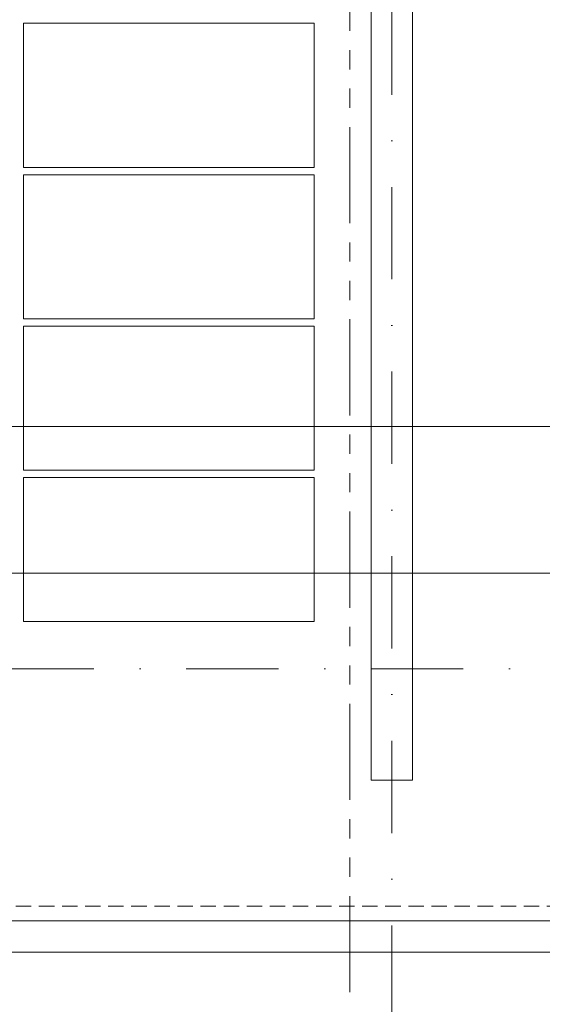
# Model space of a CAD drawing. Header units: millimetres. Extents: x -725694 to 5289369, y -1488057 to 2187451.
# Tile 608 of 656: x 413015 to 415171, y 148615 to 152680. Entities that reach past the tile are written whole.
import ezdxf

# ---------------------------------------------------------------- set-up
doc = ezdxf.new("R2010")
doc.units = ezdxf.units.MM
for name, pattern in [('CENTERX2', [101.6, 63.5, -12.7, 12.7, -12.7]), ('DASHDOT', [25.4, 12.7, -6.35, 0, -6.35]), ('DASHED', [19.05, 12.7, -6.35]), ('HIDDEN', [9.525, 6.35, -3.175]), ('PHANTOM2', [31.75, 15.875, -3.175, 3.175, -3.175, 3.175, -3.175])]:
    doc.linetypes.add(name, pattern=pattern)
doc.layers.get('Defpoints').update_dxf_attribs({"color": 8})
for name, color, linetype, lineweight in [('A99_FVE', 30, 'Continuous', 5), ('A99_N_kce-pod', 7, 'DASHED', 20), ('A99_N_koty-200', 5, 'Continuous', 5), ('A99_N_koty-200 @ 1', 5, 'Continuous', 5), ('A99_N_koty-200 @ 10', 5, 'Continuous', 5), ('A99_N_koty-200 @ 100', 5, 'Continuous', 5), ('A99_N_koty-200 @ 200', 5, 'Continuous', 5), ('A99_N_koty-200 @ 250 (1)', 5, 'Continuous', 5), ('A99_N_koty-200 @ 250 (2)', 5, 'Continuous', 5), ('A99_N_koty-200 @ 400', 5, 'Continuous', 5), ('A99_S_kce-demolice', 30, 'Continuous', 20), ('A99_S_kce-pohl', 7, 'Continuous', 5), ('A99_S_osy', 1, 'CENTERX2', 5)]:
    doc.layers.add(name, color=color, linetype=linetype, lineweight=lineweight)
doc.styles.add('A99_kota', font='isocpeur.ttf', dxfattribs={"height": 2})
doc.dimstyles.new('A99_kota_200 new', dxfattribs={"dimscale": 200, "dimtxt": 2, "dimasz": 1.2, "dimexe": 0.5, "dimexo": 1.5, "dimgap": 0.3, "dimtad": 1, "dimdec": 0, "dimzin": 3, "dimdsep": 46, "dimtxsty": 'A99_kota', "dimblk": 'ARCHTICK', "dimcen": 2.5, "dimazin": 2, "dimtfac": 0.75, "dimtdec": 0, "dimtmove": 2, "dimatfit": 0, "dimfxl": 0, "dimtolj": 1, "dimtzin": 0, "dimlwd": 5, "dimlwe": 5, "dimarcsym": 0})

# ---------------------------------------------------------------- blocks, each defined once
blk = doc.blocks.new('_ArchTick')
at = {"color": 0, "linetype": 'ByBlock', "const_width": 0.15}
blk.add_lwpolyline([(-0.5, -0.5), (0.5, 0.5)], dxfattribs=at)
blk = doc.blocks.new('*D4688')
at = {"layer": 'A99_N_koty-200', "color": 0, "linetype": 'Continuous', "lineweight": 5, "ltscale": 10, "transparency": 16777216}
for p, q in [((414550, 146925), (414550, 146475)), ((420550, 146925), (420550, 146475)), ((420550, 146525), (414550, 146525))]:
    blk.add_line(p, q, dxfattribs=at)
at = {"layer": 'Defpoints', "color": 0, "linetype": 'Continuous', "lineweight": 0, "ltscale": 10, "transparency": 16777216}
for p in [(414550, 149400), (420550, 149400), (414550, 146525)]:
    blk.add_point(p, dxfattribs=at)
at = {"layer": 'A99_N_koty-200', "color": 0, "linetype": 'Continuous', "lineweight": 5, "ltscale": 10, "transparency": 16777216, "xscale": 120, "yscale": 120, "zscale": 120, "rotation": 180}
blk.add_blockref('_ArchTick', (414550, 146525), dxfattribs=at)
at = {"layer": 'A99_N_koty-200', "color": 0, "linetype": 'Continuous', "lineweight": 5, "ltscale": 10, "transparency": 16777216, "xscale": 120, "yscale": 120, "zscale": 120}
blk.add_blockref('_ArchTick', (420550, 146525), dxfattribs=at)
at = {"layer": 'A99_N_koty-200', "color": 0, "linetype": 'Continuous', "ltscale": 10, "transparency": 16777216, "insert": (417550, 146655), "char_height": 200, "attachment_point": 5, "style": 'A99_kota'}
blk.add_mtext('\\A1;6000', dxfattribs=at)
blk = doc.blocks.new('*D4689')
at = {"layer": 'A99_N_koty-200', "color": 0, "linetype": 'Continuous', "lineweight": 5, "ltscale": 10, "transparency": 16777216}
for p, q in [((414550, 147325), (414550, 146425)), ((420550, 147325), (420550, 146425)), ((420550, 146525), (414550, 146525))]:
    blk.add_line(p, q, dxfattribs=at)
at = {"layer": 'Defpoints', "color": 0, "linetype": 'Continuous', "lineweight": 0, "ltscale": 10, "transparency": 16777216}
for p in [(414550, 149400), (420550, 149400), (414550, 146525)]:
    blk.add_point(p, dxfattribs=at)
at = {"layer": 'A99_N_koty-200', "color": 0, "linetype": 'Continuous', "lineweight": 5, "ltscale": 10, "transparency": 16777216, "xscale": 240, "yscale": 240, "zscale": 240, "rotation": 180}
blk.add_blockref('_ArchTick', (414550, 146525), dxfattribs=at)
at = {"layer": 'A99_N_koty-200', "color": 0, "linetype": 'Continuous', "lineweight": 5, "ltscale": 10, "transparency": 16777216, "xscale": 240, "yscale": 240, "zscale": 240}
blk.add_blockref('_ArchTick', (420550, 146525), dxfattribs=at)
at = {"layer": 'A99_N_koty-200', "color": 0, "linetype": 'Continuous', "ltscale": 10, "transparency": 16777216, "insert": (417550, 146785), "char_height": 400, "attachment_point": 5, "style": 'A99_kota'}
blk.add_mtext('\\A1;6000', dxfattribs=at)
blk = doc.blocks.new('*D4690')
at = {"layer": 'A99_N_koty-200', "color": 0, "linetype": 'Continuous', "lineweight": 5, "ltscale": 10, "transparency": 16777216}
for p, q in [((414550, 146529), (414550, 146524.5)), ((420550, 146525), (414550, 146525)), ((420550, 146529), (420550, 146524.5))]:
    blk.add_line(p, q, dxfattribs=at)
at = {"layer": 'Defpoints', "color": 0, "linetype": 'Continuous', "lineweight": 0, "ltscale": 10, "transparency": 16777216}
for p in [(414550, 149400), (420550, 149400), (414550, 146525)]:
    blk.add_point(p, dxfattribs=at)
at = {"layer": 'A99_N_koty-200', "color": 0, "linetype": 'Continuous', "lineweight": 5, "ltscale": 10, "transparency": 16777216, "xscale": 1.2, "yscale": 1.2, "zscale": 1.2, "rotation": 180}
blk.add_blockref('_ArchTick', (414550, 146525), dxfattribs=at)
at = {"layer": 'A99_N_koty-200', "color": 0, "linetype": 'Continuous', "lineweight": 5, "ltscale": 10, "transparency": 16777216, "xscale": 1.2, "yscale": 1.2, "zscale": 1.2}
blk.add_blockref('_ArchTick', (420550, 146525), dxfattribs=at)
at = {"layer": 'A99_N_koty-200', "color": 0, "linetype": 'Continuous', "ltscale": 10, "transparency": 16777216, "insert": (417550, 146526.3), "char_height": 2, "attachment_point": 5, "style": 'A99_kota'}
blk.add_mtext('\\A1;6000', dxfattribs=at)
blk = doc.blocks.new('*D4691')
at = {"layer": 'A99_N_koty-200', "color": 0, "linetype": 'Continuous', "lineweight": 5, "ltscale": 10, "transparency": 16777216}
for p, q in [((414550, 148125), (414550, 146325)), ((420550, 148125), (420550, 146325)), ((420550, 146525), (414550, 146525))]:
    blk.add_line(p, q, dxfattribs=at)
at = {"layer": 'Defpoints', "color": 0, "linetype": 'Continuous', "lineweight": 0, "ltscale": 10, "transparency": 16777216}
for p in [(414550, 149400), (420550, 149400), (414550, 146525)]:
    blk.add_point(p, dxfattribs=at)
at = {"layer": 'A99_N_koty-200', "color": 0, "linetype": 'Continuous', "lineweight": 5, "ltscale": 10, "transparency": 16777216, "xscale": 480, "yscale": 480, "zscale": 480, "rotation": 180}
blk.add_blockref('_ArchTick', (414550, 146525), dxfattribs=at)
at = {"layer": 'A99_N_koty-200', "color": 0, "linetype": 'Continuous', "lineweight": 5, "ltscale": 10, "transparency": 16777216, "xscale": 480, "yscale": 480, "zscale": 480}
blk.add_blockref('_ArchTick', (420550, 146525), dxfattribs=at)
at = {"layer": 'A99_N_koty-200', "color": 0, "linetype": 'Continuous', "ltscale": 10, "transparency": 16777216, "insert": (417550, 147045), "char_height": 800, "attachment_point": 5, "style": 'A99_kota'}
blk.add_mtext('\\A1;6000', dxfattribs=at)
blk = doc.blocks.new('*D4692')
at = {"layer": 'A99_N_koty-200', "color": 0, "linetype": 'Continuous', "lineweight": 5, "ltscale": 10, "transparency": 16777216}
for p, q in [((414550, 146565), (414550, 146520)), ((420550, 146565), (420550, 146520)), ((420550, 146525), (414550, 146525))]:
    blk.add_line(p, q, dxfattribs=at)
at = {"layer": 'Defpoints', "color": 0, "linetype": 'Continuous', "lineweight": 0, "ltscale": 10, "transparency": 16777216}
for p in [(414550, 149400), (420550, 149400), (414550, 146525)]:
    blk.add_point(p, dxfattribs=at)
at = {"layer": 'A99_N_koty-200', "color": 0, "linetype": 'Continuous', "lineweight": 5, "ltscale": 10, "transparency": 16777216, "xscale": 12, "yscale": 12, "zscale": 12, "rotation": 180}
blk.add_blockref('_ArchTick', (414550, 146525), dxfattribs=at)
at = {"layer": 'A99_N_koty-200', "color": 0, "linetype": 'Continuous', "lineweight": 5, "ltscale": 10, "transparency": 16777216, "xscale": 12, "yscale": 12, "zscale": 12}
blk.add_blockref('_ArchTick', (420550, 146525), dxfattribs=at)
at = {"layer": 'A99_N_koty-200', "color": 0, "linetype": 'Continuous', "ltscale": 10, "transparency": 16777216, "insert": (417550, 146538), "char_height": 20, "attachment_point": 5, "style": 'A99_kota'}
blk.add_mtext('\\A1;6000', dxfattribs=at)
blk = doc.blocks.new('*D4693')
at = {"layer": 'A99_N_koty-200', "color": 0, "linetype": 'Continuous', "lineweight": 5, "ltscale": 10, "transparency": 16777216}
for p, q in [((414550, 147525), (414550, 146400)), ((420550, 147525), (420550, 146400)), ((420550, 146525), (414550, 146525))]:
    blk.add_line(p, q, dxfattribs=at)
at = {"layer": 'Defpoints', "color": 0, "linetype": 'Continuous', "lineweight": 0, "ltscale": 10, "transparency": 16777216}
for p in [(414550, 149400), (420550, 149400), (414550, 146525)]:
    blk.add_point(p, dxfattribs=at)
at = {"layer": 'A99_N_koty-200', "color": 0, "linetype": 'Continuous', "lineweight": 5, "ltscale": 10, "transparency": 16777216, "xscale": 300, "yscale": 300, "zscale": 300, "rotation": 180}
blk.add_blockref('_ArchTick', (414550, 146525), dxfattribs=at)
at = {"layer": 'A99_N_koty-200', "color": 0, "linetype": 'Continuous', "lineweight": 5, "ltscale": 10, "transparency": 16777216, "xscale": 300, "yscale": 300, "zscale": 300}
blk.add_blockref('_ArchTick', (420550, 146525), dxfattribs=at)
at = {"layer": 'A99_N_koty-200', "color": 0, "linetype": 'Continuous', "ltscale": 10, "transparency": 16777216, "insert": (417550, 146850), "char_height": 500, "attachment_point": 5, "style": 'A99_kota'}
blk.add_mtext('\\A1;6000', dxfattribs=at)
blk = doc.blocks.new('*D4694')
at = {"layer": 'A99_N_koty-200', "color": 0, "linetype": 'Continuous', "lineweight": 5, "ltscale": 10, "transparency": 16777216}
for p, q in [((414550, 147525), (414550, 146400)), ((420550, 147525), (420550, 146400)), ((420550, 146525), (414550, 146525))]:
    blk.add_line(p, q, dxfattribs=at)
at = {"layer": 'Defpoints', "color": 0, "linetype": 'Continuous', "lineweight": 0, "ltscale": 10, "transparency": 16777216}
for p in [(414550, 149400), (420550, 149400), (414550, 146525)]:
    blk.add_point(p, dxfattribs=at)
at = {"layer": 'A99_N_koty-200', "color": 0, "linetype": 'Continuous', "lineweight": 5, "ltscale": 10, "transparency": 16777216, "xscale": 300, "yscale": 300, "zscale": 300, "rotation": 180}
blk.add_blockref('_ArchTick', (414550, 146525), dxfattribs=at)
at = {"layer": 'A99_N_koty-200', "color": 0, "linetype": 'Continuous', "lineweight": 5, "ltscale": 10, "transparency": 16777216, "xscale": 300, "yscale": 300, "zscale": 300}
blk.add_blockref('_ArchTick', (420550, 146525), dxfattribs=at)
at = {"layer": 'A99_N_koty-200', "color": 0, "linetype": 'Continuous', "ltscale": 10, "transparency": 16777216, "insert": (417550, 146850), "char_height": 500, "attachment_point": 5, "style": 'A99_kota'}
blk.add_mtext('\\A1;6000', dxfattribs=at)
blk = doc.blocks.new('*D4696')
at = {"layer": 'A99_N_koty-200', "color": 0, "linetype": 'Continuous', "lineweight": 5, "ltscale": 10, "transparency": 16777216}
for p, q in [((402550, 146925), (402550, 146475)), ((414550, 146925), (414550, 146475)), ((414550, 146525), (402550, 146525))]:
    blk.add_line(p, q, dxfattribs=at)
at = {"layer": 'Defpoints', "color": 0, "linetype": 'Continuous', "lineweight": 0, "ltscale": 10, "transparency": 16777216}
for p in [(402550, 149400), (414550, 149400), (402550, 146525)]:
    blk.add_point(p, dxfattribs=at)
at = {"layer": 'A99_N_koty-200', "color": 0, "linetype": 'Continuous', "lineweight": 5, "ltscale": 10, "transparency": 16777216, "xscale": 120, "yscale": 120, "zscale": 120, "rotation": 180}
blk.add_blockref('_ArchTick', (402550, 146525), dxfattribs=at)
at = {"layer": 'A99_N_koty-200', "color": 0, "linetype": 'Continuous', "lineweight": 5, "ltscale": 10, "transparency": 16777216, "xscale": 120, "yscale": 120, "zscale": 120}
blk.add_blockref('_ArchTick', (414550, 146525), dxfattribs=at)
at = {"layer": 'A99_N_koty-200', "color": 0, "linetype": 'Continuous', "ltscale": 10, "transparency": 16777216, "insert": (408550, 146655), "char_height": 200, "attachment_point": 5, "style": 'A99_kota'}
blk.add_mtext('\\A1;12000', dxfattribs=at)
blk = doc.blocks.new('*D4697')
at = {"layer": 'A99_N_koty-200', "color": 0, "linetype": 'Continuous', "lineweight": 5, "ltscale": 10, "transparency": 16777216}
for p, q in [((402550, 147325), (402550, 146425)), ((414550, 147325), (414550, 146425)), ((414550, 146525), (402550, 146525))]:
    blk.add_line(p, q, dxfattribs=at)
at = {"layer": 'Defpoints', "color": 0, "linetype": 'Continuous', "lineweight": 0, "ltscale": 10, "transparency": 16777216}
for p in [(402550, 149400), (414550, 149400), (402550, 146525)]:
    blk.add_point(p, dxfattribs=at)
at = {"layer": 'A99_N_koty-200', "color": 0, "linetype": 'Continuous', "lineweight": 5, "ltscale": 10, "transparency": 16777216, "xscale": 240, "yscale": 240, "zscale": 240, "rotation": 180}
blk.add_blockref('_ArchTick', (402550, 146525), dxfattribs=at)
at = {"layer": 'A99_N_koty-200', "color": 0, "linetype": 'Continuous', "lineweight": 5, "ltscale": 10, "transparency": 16777216, "xscale": 240, "yscale": 240, "zscale": 240}
blk.add_blockref('_ArchTick', (414550, 146525), dxfattribs=at)
at = {"layer": 'A99_N_koty-200', "color": 0, "linetype": 'Continuous', "ltscale": 10, "transparency": 16777216, "insert": (408550, 146785), "char_height": 400, "attachment_point": 5, "style": 'A99_kota'}
blk.add_mtext('\\A1;12000', dxfattribs=at)
blk = doc.blocks.new('*D4698')
at = {"layer": 'A99_N_koty-200', "color": 0, "linetype": 'Continuous', "lineweight": 5, "ltscale": 10, "transparency": 16777216}
for p, q in [((402550, 146529), (402550, 146524.5)), ((414550, 146525), (402550, 146525)), ((414550, 146529), (414550, 146524.5))]:
    blk.add_line(p, q, dxfattribs=at)
at = {"layer": 'Defpoints', "color": 0, "linetype": 'Continuous', "lineweight": 0, "ltscale": 10, "transparency": 16777216}
for p in [(402550, 149400), (414550, 149400), (402550, 146525)]:
    blk.add_point(p, dxfattribs=at)
at = {"layer": 'A99_N_koty-200', "color": 0, "linetype": 'Continuous', "lineweight": 5, "ltscale": 10, "transparency": 16777216, "xscale": 1.2, "yscale": 1.2, "zscale": 1.2, "rotation": 180}
blk.add_blockref('_ArchTick', (402550, 146525), dxfattribs=at)
at = {"layer": 'A99_N_koty-200', "color": 0, "linetype": 'Continuous', "lineweight": 5, "ltscale": 10, "transparency": 16777216, "xscale": 1.2, "yscale": 1.2, "zscale": 1.2}
blk.add_blockref('_ArchTick', (414550, 146525), dxfattribs=at)
at = {"layer": 'A99_N_koty-200', "color": 0, "linetype": 'Continuous', "ltscale": 10, "transparency": 16777216, "insert": (408550, 146526.3), "char_height": 2, "attachment_point": 5, "style": 'A99_kota'}
blk.add_mtext('\\A1;12000', dxfattribs=at)
blk = doc.blocks.new('*D4699')
at = {"layer": 'A99_N_koty-200', "color": 0, "linetype": 'Continuous', "lineweight": 5, "ltscale": 10, "transparency": 16777216}
for p, q in [((402550, 148125), (402550, 146325)), ((414550, 148125), (414550, 146325)), ((414550, 146525), (402550, 146525))]:
    blk.add_line(p, q, dxfattribs=at)
at = {"layer": 'Defpoints', "color": 0, "linetype": 'Continuous', "lineweight": 0, "ltscale": 10, "transparency": 16777216}
for p in [(402550, 149400), (414550, 149400), (402550, 146525)]:
    blk.add_point(p, dxfattribs=at)
at = {"layer": 'A99_N_koty-200', "color": 0, "linetype": 'Continuous', "lineweight": 5, "ltscale": 10, "transparency": 16777216, "xscale": 480, "yscale": 480, "zscale": 480, "rotation": 180}
blk.add_blockref('_ArchTick', (402550, 146525), dxfattribs=at)
at = {"layer": 'A99_N_koty-200', "color": 0, "linetype": 'Continuous', "lineweight": 5, "ltscale": 10, "transparency": 16777216, "xscale": 480, "yscale": 480, "zscale": 480}
blk.add_blockref('_ArchTick', (414550, 146525), dxfattribs=at)
at = {"layer": 'A99_N_koty-200', "color": 0, "linetype": 'Continuous', "ltscale": 10, "transparency": 16777216, "insert": (408550, 147045), "char_height": 800, "attachment_point": 5, "style": 'A99_kota'}
blk.add_mtext('\\A1;12000', dxfattribs=at)
blk = doc.blocks.new('*D4700')
at = {"layer": 'A99_N_koty-200', "color": 0, "linetype": 'Continuous', "lineweight": 5, "ltscale": 10, "transparency": 16777216}
for p, q in [((402550, 146565), (402550, 146520)), ((414550, 146565), (414550, 146520)), ((414550, 146525), (402550, 146525))]:
    blk.add_line(p, q, dxfattribs=at)
at = {"layer": 'Defpoints', "color": 0, "linetype": 'Continuous', "lineweight": 0, "ltscale": 10, "transparency": 16777216}
for p in [(402550, 149400), (414550, 149400), (402550, 146525)]:
    blk.add_point(p, dxfattribs=at)
at = {"layer": 'A99_N_koty-200', "color": 0, "linetype": 'Continuous', "lineweight": 5, "ltscale": 10, "transparency": 16777216, "xscale": 12, "yscale": 12, "zscale": 12, "rotation": 180}
blk.add_blockref('_ArchTick', (402550, 146525), dxfattribs=at)
at = {"layer": 'A99_N_koty-200', "color": 0, "linetype": 'Continuous', "lineweight": 5, "ltscale": 10, "transparency": 16777216, "xscale": 12, "yscale": 12, "zscale": 12}
blk.add_blockref('_ArchTick', (414550, 146525), dxfattribs=at)
at = {"layer": 'A99_N_koty-200', "color": 0, "linetype": 'Continuous', "ltscale": 10, "transparency": 16777216, "insert": (408550, 146538), "char_height": 20, "attachment_point": 5, "style": 'A99_kota'}
blk.add_mtext('\\A1;12000', dxfattribs=at)
blk = doc.blocks.new('*D4701')
at = {"layer": 'A99_N_koty-200', "color": 0, "linetype": 'Continuous', "lineweight": 5, "ltscale": 10, "transparency": 16777216}
for p, q in [((402550, 147525), (402550, 146400)), ((414550, 147525), (414550, 146400)), ((414550, 146525), (402550, 146525))]:
    blk.add_line(p, q, dxfattribs=at)
at = {"layer": 'Defpoints', "color": 0, "linetype": 'Continuous', "lineweight": 0, "ltscale": 10, "transparency": 16777216}
for p in [(402550, 149400), (414550, 149400), (402550, 146525)]:
    blk.add_point(p, dxfattribs=at)
at = {"layer": 'A99_N_koty-200', "color": 0, "linetype": 'Continuous', "lineweight": 5, "ltscale": 10, "transparency": 16777216, "xscale": 300, "yscale": 300, "zscale": 300, "rotation": 180}
blk.add_blockref('_ArchTick', (402550, 146525), dxfattribs=at)
at = {"layer": 'A99_N_koty-200', "color": 0, "linetype": 'Continuous', "lineweight": 5, "ltscale": 10, "transparency": 16777216, "xscale": 300, "yscale": 300, "zscale": 300}
blk.add_blockref('_ArchTick', (414550, 146525), dxfattribs=at)
at = {"layer": 'A99_N_koty-200', "color": 0, "linetype": 'Continuous', "ltscale": 10, "transparency": 16777216, "insert": (408550, 146850), "char_height": 500, "attachment_point": 5, "style": 'A99_kota'}
blk.add_mtext('\\A1;12000', dxfattribs=at)
blk = doc.blocks.new('*D4702')
at = {"layer": 'A99_N_koty-200', "color": 0, "linetype": 'Continuous', "lineweight": 5, "ltscale": 10, "transparency": 16777216}
for p, q in [((402550, 147525), (402550, 146400)), ((414550, 147525), (414550, 146400)), ((414550, 146525), (402550, 146525))]:
    blk.add_line(p, q, dxfattribs=at)
at = {"layer": 'Defpoints', "color": 0, "linetype": 'Continuous', "lineweight": 0, "ltscale": 10, "transparency": 16777216}
for p in [(402550, 149400), (414550, 149400), (402550, 146525)]:
    blk.add_point(p, dxfattribs=at)
at = {"layer": 'A99_N_koty-200', "color": 0, "linetype": 'Continuous', "lineweight": 5, "ltscale": 10, "transparency": 16777216, "xscale": 300, "yscale": 300, "zscale": 300, "rotation": 180}
blk.add_blockref('_ArchTick', (402550, 146525), dxfattribs=at)
at = {"layer": 'A99_N_koty-200', "color": 0, "linetype": 'Continuous', "lineweight": 5, "ltscale": 10, "transparency": 16777216, "xscale": 300, "yscale": 300, "zscale": 300}
blk.add_blockref('_ArchTick', (414550, 146525), dxfattribs=at)
at = {"layer": 'A99_N_koty-200', "color": 0, "linetype": 'Continuous', "ltscale": 10, "transparency": 16777216, "insert": (408550, 146850), "char_height": 500, "attachment_point": 5, "style": 'A99_kota'}
blk.add_mtext('\\A1;12000', dxfattribs=at)
blk = doc.blocks.new('*D4901')
at = {"layer": 'A99_N_koty-200', "color": 0, "linetype": 'Continuous', "lineweight": 5, "ltscale": 10, "transparency": 16777216}
for p, q in [((378280, 150200), (378280, 151100)), ((415495, 150200), (415495, 151100)), ((378280, 151000), (415495, 151000))]:
    blk.add_line(p, q, dxfattribs=at)
at = {"layer": 'Defpoints', "color": 0, "linetype": 'Continuous', "lineweight": 0, "ltscale": 10, "transparency": 16777216}
for p in [(415495, 151000), (378280, 148920), (415495, 148920)]:
    blk.add_point(p, dxfattribs=at)
at = {"layer": 'A99_N_koty-200', "color": 0, "linetype": 'Continuous', "lineweight": 5, "ltscale": 10, "transparency": 16777216, "xscale": 240, "yscale": 240, "zscale": 240, "rotation": 180}
blk.add_blockref('_ArchTick', (378280, 151000), dxfattribs=at)
at = {"layer": 'A99_N_koty-200', "color": 0, "linetype": 'Continuous', "lineweight": 5, "ltscale": 10, "transparency": 16777216, "xscale": 240, "yscale": 240, "zscale": 240}
blk.add_blockref('_ArchTick', (415495, 151000), dxfattribs=at)
at = {"layer": 'A99_N_koty-200', "color": 0, "linetype": 'Continuous', "ltscale": 10, "transparency": 16777216, "insert": (396887.5, 151260), "char_height": 400, "attachment_point": 5, "style": 'A99_kota'}
blk.add_mtext('\\A1;37215', dxfattribs=at)
blk = doc.blocks.new('*D4902')
at = {"layer": 'A99_N_koty-200', "color": 0, "linetype": 'Continuous', "lineweight": 5, "ltscale": 10, "transparency": 16777216}
for p, q in [((378280, 149995), (378280, 150445)), ((415495, 149995), (415495, 150445)), ((378280, 150395), (415495, 150395))]:
    blk.add_line(p, q, dxfattribs=at)
at = {"layer": 'Defpoints', "color": 0, "linetype": 'Continuous', "lineweight": 0, "ltscale": 10, "transparency": 16777216}
for p in [(415495, 150395), (378280, 148920), (415495, 148920)]:
    blk.add_point(p, dxfattribs=at)
at = {"layer": 'A99_N_koty-200', "color": 0, "linetype": 'Continuous', "lineweight": 5, "ltscale": 10, "transparency": 16777216, "xscale": 120, "yscale": 120, "zscale": 120, "rotation": 180}
blk.add_blockref('_ArchTick', (378280, 150395), dxfattribs=at)
at = {"layer": 'A99_N_koty-200', "color": 0, "linetype": 'Continuous', "lineweight": 5, "ltscale": 10, "transparency": 16777216, "xscale": 120, "yscale": 120, "zscale": 120}
blk.add_blockref('_ArchTick', (415495, 150395), dxfattribs=at)
at = {"layer": 'A99_N_koty-200', "color": 0, "linetype": 'Continuous', "ltscale": 10, "transparency": 16777216, "insert": (396887.5, 150525), "char_height": 200, "attachment_point": 5, "style": 'A99_kota'}
blk.add_mtext('\\A1;37215', dxfattribs=at)
blk = doc.blocks.new('*D4903')
at = {"layer": 'A99_N_koty-200', "color": 0, "linetype": 'Continuous', "lineweight": 5, "ltscale": 10, "transparency": 16777216}
for p, q in [((378280, 150391), (378280, 150395.5)), ((378280, 150395), (415495, 150395)), ((415495, 150391), (415495, 150395.5))]:
    blk.add_line(p, q, dxfattribs=at)
at = {"layer": 'Defpoints', "color": 0, "linetype": 'Continuous', "lineweight": 0, "ltscale": 10, "transparency": 16777216}
for p in [(415495, 150395), (378280, 148920), (415495, 148920)]:
    blk.add_point(p, dxfattribs=at)
at = {"layer": 'A99_N_koty-200', "color": 0, "linetype": 'Continuous', "lineweight": 5, "ltscale": 10, "transparency": 16777216, "xscale": 1.2, "yscale": 1.2, "zscale": 1.2, "rotation": 180}
blk.add_blockref('_ArchTick', (378280, 150395), dxfattribs=at)
at = {"layer": 'A99_N_koty-200', "color": 0, "linetype": 'Continuous', "lineweight": 5, "ltscale": 10, "transparency": 16777216, "xscale": 1.2, "yscale": 1.2, "zscale": 1.2}
blk.add_blockref('_ArchTick', (415495, 150395), dxfattribs=at)
at = {"layer": 'A99_N_koty-200', "color": 0, "linetype": 'Continuous', "ltscale": 10, "transparency": 16777216, "insert": (396887.5, 150396.3), "char_height": 2, "attachment_point": 5, "style": 'A99_kota'}
blk.add_mtext('\\A1;37215', dxfattribs=at)
blk = doc.blocks.new('*D4904')
at = {"layer": 'A99_N_koty-200', "color": 0, "linetype": 'Continuous', "lineweight": 5, "ltscale": 10, "transparency": 16777216}
for p, q in [((378280, 149520), (378280, 150595)), ((415495, 149520), (415495, 150595)), ((378280, 150395), (415495, 150395))]:
    blk.add_line(p, q, dxfattribs=at)
at = {"layer": 'Defpoints', "color": 0, "linetype": 'Continuous', "lineweight": 0, "ltscale": 10, "transparency": 16777216}
for p in [(415495, 150395), (378280, 148920), (415495, 148920)]:
    blk.add_point(p, dxfattribs=at)
at = {"layer": 'A99_N_koty-200', "color": 0, "linetype": 'Continuous', "lineweight": 5, "ltscale": 10, "transparency": 16777216, "xscale": 480, "yscale": 480, "zscale": 480, "rotation": 180}
blk.add_blockref('_ArchTick', (378280, 150395), dxfattribs=at)
at = {"layer": 'A99_N_koty-200', "color": 0, "linetype": 'Continuous', "lineweight": 5, "ltscale": 10, "transparency": 16777216, "xscale": 480, "yscale": 480, "zscale": 480}
blk.add_blockref('_ArchTick', (415495, 150395), dxfattribs=at)
at = {"layer": 'A99_N_koty-200', "color": 0, "linetype": 'Continuous', "ltscale": 10, "transparency": 16777216, "insert": (396887.5, 150915), "char_height": 800, "attachment_point": 5, "style": 'A99_kota'}
blk.add_mtext('\\A1;37215', dxfattribs=at)
blk = doc.blocks.new('*D4905')
at = {"layer": 'A99_N_koty-200', "color": 0, "linetype": 'Continuous', "lineweight": 5, "ltscale": 10, "transparency": 16777216}
for p, q in [((378280, 150355), (378280, 150400)), ((378280, 150395), (415495, 150395)), ((415495, 150355), (415495, 150400))]:
    blk.add_line(p, q, dxfattribs=at)
at = {"layer": 'Defpoints', "color": 0, "linetype": 'Continuous', "lineweight": 0, "ltscale": 10, "transparency": 16777216}
for p in [(415495, 150395), (378280, 148920), (415495, 148920)]:
    blk.add_point(p, dxfattribs=at)
at = {"layer": 'A99_N_koty-200', "color": 0, "linetype": 'Continuous', "lineweight": 5, "ltscale": 10, "transparency": 16777216, "xscale": 12, "yscale": 12, "zscale": 12, "rotation": 180}
blk.add_blockref('_ArchTick', (378280, 150395), dxfattribs=at)
at = {"layer": 'A99_N_koty-200', "color": 0, "linetype": 'Continuous', "lineweight": 5, "ltscale": 10, "transparency": 16777216, "xscale": 12, "yscale": 12, "zscale": 12}
blk.add_blockref('_ArchTick', (415495, 150395), dxfattribs=at)
at = {"layer": 'A99_N_koty-200', "color": 0, "linetype": 'Continuous', "ltscale": 10, "transparency": 16777216, "insert": (396887.5, 150408), "char_height": 20, "attachment_point": 5, "style": 'A99_kota'}
blk.add_mtext('\\A1;37215', dxfattribs=at)
blk = doc.blocks.new('*D4906')
at = {"layer": 'A99_N_koty-200', "color": 0, "linetype": 'Continuous', "lineweight": 5, "ltscale": 10, "transparency": 16777216}
for p, q in [((378280, 149395), (378280, 150520)), ((415495, 149395), (415495, 150520)), ((378280, 150395), (415495, 150395))]:
    blk.add_line(p, q, dxfattribs=at)
at = {"layer": 'Defpoints', "color": 0, "linetype": 'Continuous', "lineweight": 0, "ltscale": 10, "transparency": 16777216}
for p in [(415495, 150395), (378280, 148920), (415495, 148920)]:
    blk.add_point(p, dxfattribs=at)
at = {"layer": 'A99_N_koty-200', "color": 0, "linetype": 'Continuous', "lineweight": 5, "ltscale": 10, "transparency": 16777216, "xscale": 300, "yscale": 300, "zscale": 300, "rotation": 180}
blk.add_blockref('_ArchTick', (378280, 150395), dxfattribs=at)
at = {"layer": 'A99_N_koty-200', "color": 0, "linetype": 'Continuous', "lineweight": 5, "ltscale": 10, "transparency": 16777216, "xscale": 300, "yscale": 300, "zscale": 300}
blk.add_blockref('_ArchTick', (415495, 150395), dxfattribs=at)
at = {"layer": 'A99_N_koty-200', "color": 0, "linetype": 'Continuous', "ltscale": 10, "transparency": 16777216, "insert": (396887.5, 150720), "char_height": 500, "attachment_point": 5, "style": 'A99_kota'}
blk.add_mtext('\\A1;37215', dxfattribs=at)
blk = doc.blocks.new('*D4907')
at = {"layer": 'A99_N_koty-200', "color": 0, "linetype": 'Continuous', "lineweight": 5, "ltscale": 10, "transparency": 16777216}
for p, q in [((378280, 149395), (378280, 150520)), ((415495, 149395), (415495, 150520)), ((378280, 150395), (415495, 150395))]:
    blk.add_line(p, q, dxfattribs=at)
at = {"layer": 'Defpoints', "color": 0, "linetype": 'Continuous', "lineweight": 0, "ltscale": 10, "transparency": 16777216}
for p in [(415495, 150395), (378280, 148920), (415495, 148920)]:
    blk.add_point(p, dxfattribs=at)
at = {"layer": 'A99_N_koty-200', "color": 0, "linetype": 'Continuous', "lineweight": 5, "ltscale": 10, "transparency": 16777216, "xscale": 300, "yscale": 300, "zscale": 300, "rotation": 180}
blk.add_blockref('_ArchTick', (378280, 150395), dxfattribs=at)
at = {"layer": 'A99_N_koty-200', "color": 0, "linetype": 'Continuous', "lineweight": 5, "ltscale": 10, "transparency": 16777216, "xscale": 300, "yscale": 300, "zscale": 300}
blk.add_blockref('_ArchTick', (415495, 150395), dxfattribs=at)
at = {"layer": 'A99_N_koty-200', "color": 0, "linetype": 'Continuous', "ltscale": 10, "transparency": 16777216, "insert": (396887.5, 150720), "char_height": 500, "attachment_point": 5, "style": 'A99_kota'}
blk.add_mtext('\\A1;37215', dxfattribs=at)
blk = doc.blocks.new('*U6087')
at = {"layer": 'A99_N_koty-200 @ 1', "linetype": 'Continuous', "ltscale": 10}
dim = blk.add_linear_dim(base=(414550, 146525), p1=(420550, 149400), p2=(414550, 149400), angle=180, dimstyle='A99_kota_200 new', override={"dimscale": 1, "dimtix": 1, "dimtofl": 1, "dimtmove": 1, "dimatfit": 1}, dxfattribs=at)
dim.commit()
dim.dimension.update_dxf_attribs({"geometry": '*D4690', "text_midpoint": (417550, 146526.3)})
at = {"layer": 'A99_N_koty-200 @ 10', "linetype": 'Continuous', "ltscale": 10}
dim = blk.add_linear_dim(base=(414550, 146525), p1=(420550, 149400), p2=(414550, 149400), angle=180, dimstyle='A99_kota_200 new', override={"dimscale": 10, "dimtix": 1, "dimtofl": 1, "dimtmove": 1, "dimatfit": 1}, dxfattribs=at)
dim.commit()
dim.dimension.update_dxf_attribs({"geometry": '*D4692', "text_midpoint": (417550, 146538)})
at = {"layer": 'A99_N_koty-200 @ 100', "linetype": 'Continuous', "ltscale": 10}
dim = blk.add_linear_dim(base=(414550, 146525), p1=(420550, 149400), p2=(414550, 149400), angle=180, dimstyle='A99_kota_200 new', override={"dimscale": 100, "dimtix": 1, "dimtofl": 1, "dimtmove": 1, "dimatfit": 1}, dxfattribs=at)
dim.commit()
dim.dimension.update_dxf_attribs({"geometry": '*D4688', "text_midpoint": (417550, 146655)})
at = {"layer": 'A99_N_koty-200 @ 200', "linetype": 'Continuous', "ltscale": 10}
dim = blk.add_linear_dim(base=(414550, 146525), p1=(420550, 149400), p2=(414550, 149400), angle=180, dimstyle='A99_kota_200 new', override={"dimscale": 200, "dimtix": 1, "dimtofl": 1, "dimtmove": 1, "dimatfit": 1}, dxfattribs=at)
dim.commit()
dim.dimension.update_dxf_attribs({"geometry": '*D4689', "text_midpoint": (417550, 146785)})
at = {"layer": 'A99_N_koty-200 @ 250 (1)', "linetype": 'Continuous', "ltscale": 10}
dim = blk.add_linear_dim(base=(414550, 146525), p1=(420550, 149400), p2=(414550, 149400), angle=180, dimstyle='A99_kota_200 new', override={"dimscale": 250, "dimtix": 1, "dimtofl": 1, "dimtmove": 1, "dimatfit": 1}, dxfattribs=at)
dim.commit()
dim.dimension.update_dxf_attribs({"geometry": '*D4694', "text_midpoint": (417550, 146850)})
at = {"layer": 'A99_N_koty-200 @ 250 (2)', "linetype": 'Continuous', "ltscale": 10}
dim = blk.add_linear_dim(base=(414550, 146525), p1=(420550, 149400), p2=(414550, 149400), angle=180, dimstyle='A99_kota_200 new', override={"dimscale": 250, "dimtix": 1, "dimtofl": 1, "dimtmove": 1, "dimatfit": 1}, dxfattribs=at)
dim.commit()
dim.dimension.update_dxf_attribs({"geometry": '*D4693', "text_midpoint": (417550, 146850)})
at = {"layer": 'A99_N_koty-200 @ 400', "linetype": 'Continuous', "ltscale": 10}
dim = blk.add_linear_dim(base=(414550, 146525), p1=(420550, 149400), p2=(414550, 149400), angle=180, dimstyle='A99_kota_200 new', override={"dimscale": 400, "dimtix": 1, "dimtofl": 1, "dimtmove": 1, "dimatfit": 1}, dxfattribs=at)
dim.commit()
dim.dimension.update_dxf_attribs({"geometry": '*D4691', "text_midpoint": (417550, 147045)})
blk = doc.blocks.new('*U6088')
at = {"layer": 'A99_N_koty-200 @ 1', "linetype": 'Continuous', "ltscale": 10}
dim = blk.add_linear_dim(base=(402550, 146525), p1=(414550, 149400), p2=(402550, 149400), angle=180, dimstyle='A99_kota_200 new', override={"dimscale": 1, "dimtix": 1, "dimtofl": 1, "dimtmove": 1, "dimatfit": 1}, dxfattribs=at)
dim.commit()
dim.dimension.update_dxf_attribs({"geometry": '*D4698', "text_midpoint": (408550, 146526.3)})
at = {"layer": 'A99_N_koty-200 @ 10', "linetype": 'Continuous', "ltscale": 10}
dim = blk.add_linear_dim(base=(402550, 146525), p1=(414550, 149400), p2=(402550, 149400), angle=180, dimstyle='A99_kota_200 new', override={"dimscale": 10, "dimtix": 1, "dimtofl": 1, "dimtmove": 1, "dimatfit": 1}, dxfattribs=at)
dim.commit()
dim.dimension.update_dxf_attribs({"geometry": '*D4700', "text_midpoint": (408550, 146538)})
at = {"layer": 'A99_N_koty-200 @ 100', "linetype": 'Continuous', "ltscale": 10}
dim = blk.add_linear_dim(base=(402550, 146525), p1=(414550, 149400), p2=(402550, 149400), angle=180, dimstyle='A99_kota_200 new', override={"dimscale": 100, "dimtix": 1, "dimtofl": 1, "dimtmove": 1, "dimatfit": 1}, dxfattribs=at)
dim.commit()
dim.dimension.update_dxf_attribs({"geometry": '*D4696', "text_midpoint": (408550, 146655)})
at = {"layer": 'A99_N_koty-200 @ 200', "linetype": 'Continuous', "ltscale": 10}
dim = blk.add_linear_dim(base=(402550, 146525), p1=(414550, 149400), p2=(402550, 149400), angle=180, dimstyle='A99_kota_200 new', override={"dimscale": 200, "dimtix": 1, "dimtofl": 1, "dimtmove": 1, "dimatfit": 1}, dxfattribs=at)
dim.commit()
dim.dimension.update_dxf_attribs({"geometry": '*D4697', "text_midpoint": (408550, 146785)})
at = {"layer": 'A99_N_koty-200 @ 250 (1)', "linetype": 'Continuous', "ltscale": 10}
dim = blk.add_linear_dim(base=(402550, 146525), p1=(414550, 149400), p2=(402550, 149400), angle=180, dimstyle='A99_kota_200 new', override={"dimscale": 250, "dimtix": 1, "dimtofl": 1, "dimtmove": 1, "dimatfit": 1}, dxfattribs=at)
dim.commit()
dim.dimension.update_dxf_attribs({"geometry": '*D4702', "text_midpoint": (408550, 146850)})
at = {"layer": 'A99_N_koty-200 @ 250 (2)', "linetype": 'Continuous', "ltscale": 10}
dim = blk.add_linear_dim(base=(402550, 146525), p1=(414550, 149400), p2=(402550, 149400), angle=180, dimstyle='A99_kota_200 new', override={"dimscale": 250, "dimtix": 1, "dimtofl": 1, "dimtmove": 1, "dimatfit": 1}, dxfattribs=at)
dim.commit()
dim.dimension.update_dxf_attribs({"geometry": '*D4701', "text_midpoint": (408550, 146850)})
at = {"layer": 'A99_N_koty-200 @ 400', "linetype": 'Continuous', "ltscale": 10}
dim = blk.add_linear_dim(base=(402550, 146525), p1=(414550, 149400), p2=(402550, 149400), angle=180, dimstyle='A99_kota_200 new', override={"dimscale": 400, "dimtix": 1, "dimtofl": 1, "dimtmove": 1, "dimatfit": 1}, dxfattribs=at)
dim.commit()
dim.dimension.update_dxf_attribs({"geometry": '*D4699', "text_midpoint": (408550, 147045)})
blk = doc.blocks.new('*U6133')
at = {"layer": 'A99_N_koty-200 @ 1', "linetype": 'Continuous', "ltscale": 10}
dim = blk.add_linear_dim(base=(415495, 150395), p1=(378280, 148920), p2=(415495, 148920), dimstyle='A99_kota_200 new', override={"dimscale": 1, "dimtix": 1, "dimtofl": 1, "dimtmove": 2, "dimatfit": 3}, dxfattribs=at)
dim.commit()
dim.dimension.update_dxf_attribs({"geometry": '*D4903', "text_midpoint": (396887.5, 150396.3)})
at = {"layer": 'A99_N_koty-200 @ 10', "linetype": 'Continuous', "ltscale": 10}
dim = blk.add_linear_dim(base=(415495, 150395), p1=(378280, 148920), p2=(415495, 148920), dimstyle='A99_kota_200 new', override={"dimscale": 10, "dimtix": 1, "dimtofl": 1, "dimtmove": 2, "dimatfit": 3}, dxfattribs=at)
dim.commit()
dim.dimension.update_dxf_attribs({"geometry": '*D4905', "text_midpoint": (396887.5, 150408)})
at = {"layer": 'A99_N_koty-200 @ 100', "linetype": 'Continuous', "ltscale": 10}
dim = blk.add_linear_dim(base=(415495, 150395), p1=(378280, 148920), p2=(415495, 148920), dimstyle='A99_kota_200 new', override={"dimscale": 100, "dimtix": 1, "dimtofl": 1, "dimtmove": 2, "dimatfit": 3}, dxfattribs=at)
dim.commit()
dim.dimension.update_dxf_attribs({"geometry": '*D4902', "text_midpoint": (396887.5, 150525)})
at = {"layer": 'A99_N_koty-200 @ 200', "linetype": 'Continuous', "ltscale": 10}
dim = blk.add_linear_dim(base=(415495, 151000), p1=(378280, 148920), p2=(415495, 148920), dimstyle='A99_kota_200 new', override={"dimscale": 200, "dimtix": 1, "dimtofl": 1, "dimtmove": 2, "dimatfit": 3}, dxfattribs=at)
dim.commit()
dim.dimension.update_dxf_attribs({"geometry": '*D4901', "text_midpoint": (396887.5, 151260)})
at = {"layer": 'A99_N_koty-200 @ 250 (1)', "linetype": 'Continuous', "ltscale": 10}
dim = blk.add_linear_dim(base=(415495, 150395), p1=(378280, 148920), p2=(415495, 148920), dimstyle='A99_kota_200 new', override={"dimscale": 250, "dimtix": 1, "dimtofl": 1, "dimtmove": 2, "dimatfit": 3}, dxfattribs=at)
dim.commit()
dim.dimension.update_dxf_attribs({"geometry": '*D4907', "text_midpoint": (396887.5, 150720)})
at = {"layer": 'A99_N_koty-200 @ 250 (2)', "linetype": 'Continuous', "ltscale": 10}
dim = blk.add_linear_dim(base=(415495, 150395), p1=(378280, 148920), p2=(415495, 148920), dimstyle='A99_kota_200 new', override={"dimscale": 250, "dimtix": 1, "dimtofl": 1, "dimtmove": 2, "dimatfit": 3}, dxfattribs=at)
dim.commit()
dim.dimension.update_dxf_attribs({"geometry": '*D4906', "text_midpoint": (396887.5, 150720)})
at = {"layer": 'A99_N_koty-200 @ 400', "linetype": 'Continuous', "ltscale": 10}
dim = blk.add_linear_dim(base=(415495, 150395), p1=(378280, 148920), p2=(415495, 148920), dimstyle='A99_kota_200 new', override={"dimscale": 400, "dimtix": 1, "dimtofl": 1, "dimtmove": 2, "dimatfit": 3}, dxfattribs=at)
dim.commit()
dim.dimension.update_dxf_attribs({"geometry": '*D4904', "text_midpoint": (396887.5, 150915)})

msp = doc.modelspace()

# ---------------------------------------------------------------- linework, layer by layer
at = {"layer": 'A99_FVE', "linetype": 'Continuous', "lineweight": 15, "ltscale": 2}
msp.add_lwpolyline([(414465, 155305), (414635, 155305), (414635, 149540), (414465, 149540)], close=True, dxfattribs=at)
at = {"layer": 'A99_FVE', "lineweight": 5, "ltscale": 2}
for points in [[(414230, 152070), (414230, 152665), (413030, 152665), (413030, 152070)], [(414230, 151445), (414230, 152040), (413030, 152040), (413030, 151445)], [(414230, 150820), (414230, 151415), (413030, 151415), (413030, 150820)], [(414230, 150195), (414230, 150790), (413030, 150790), (413030, 150195)]]:
    msp.add_lwpolyline(points, close=True, dxfattribs=at)
at = {"layer": 'A99_N_kce-pod', "linetype": 'HIDDEN', "lineweight": 5, "ltscale": 10}
msp.add_lwpolyline([(438875.5, 149020), (299400, 149020)], dxfattribs=at)
at = {"layer": 'A99_S_kce-demolice', "linetype": 'PHANTOM2', "lineweight": 9, "ltscale": 25}
msp.add_lwpolyline([(414377.5, 148665), (414377.5, 182990)], dxfattribs=at)
at = {"layer": 'A99_S_kce-pohl', "linetype": 'Continuous', "ltscale": 25}
msp.add_lwpolyline([(307330, 174440), (299400, 174440), (299400, 148960), (438875.5, 148960), (438875.5, 176350)], dxfattribs=at)
at = {"layer": 'A99_S_kce-pohl', "linetype": 'Continuous'}
msp.add_lwpolyline([(438875.5, 148830), (299400, 148830)], dxfattribs=at)
at = {"layer": 'A99_S_osy', "linetype": 'DASHDOT', "lineweight": 5, "ltscale": 30}
for points in [[(414550, 250300), (414550, 146890)], [(452950, 150000), (297355, 150000)]]:
    msp.add_lwpolyline(points, dxfattribs=at)

# ---------------------------------------------------------------- block references
at = {"layer": 'A99_N_koty-200', "color": 3, "linetype": 'Continuous', "lineweight": 0}
for name in ['*U6133', '*U6088', '*U6087']:
    msp.add_blockref(name, (0, 0), dxfattribs=at)

doc.saveas('drawing.dxf')
